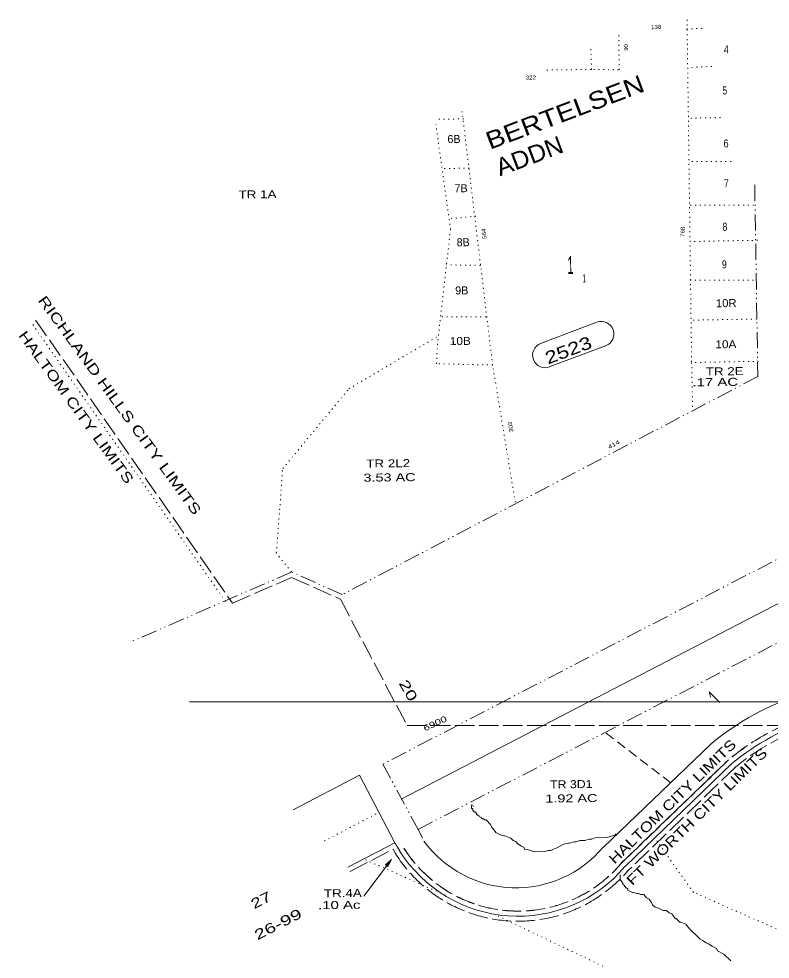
# Model space of a CAD drawing. Extents: x 2356373 to 2371954, y 6966197 to 6989612.
# Drawn here: x 2356373 to 2357875, y 6974681 to 6976559 of the extents above; entities that cross this region are included whole.
import ezdxf

# ---------------------------------------------------------------- set-up
doc = ezdxf.new("R2010")
doc.units = 0
doc.header["$LTSCALE"] = 6.4
for name, pattern in [('DASH_DOUBLE_DOT', [9.2, 5, -1.2, 0.3, -1.2, 0.3, -1.2]), ('DOTTED', [1.5, 0.3, -1.2]), ('LONG_DASHED', [7.5, 6, -1.5]), ('MEDIUM_DASHED', [4.5, 3, -1.5])]:
    doc.linetypes.add(name, pattern=pattern)
for name, color, linetype in [('26', 7, 'Continuous'), ('31', 7, 'Continuous'), ('32', 7, 'Continuous'), ('34', 7, 'Continuous'), ('38', 7, 'Continuous'), ('39', 7, 'Continuous'), ('46', 7, 'Continuous'), ('48', 7, 'Continuous'), ('53', 7, 'Continuous')]:
    doc.layers.add(name, color=color, linetype=linetype)
for name, color, linetype, lineweight in [('27', 7, 'LONG_DASHED', 13), ('33', 7, 'Continuous', 13), ('35', 7, 'DOTTED', 13), ('36', 7, 'DOTTED', 13), ('40', 7, 'Continuous', 13), ('41', 7, 'DOTTED', 13), ('42', 7, 'Continuous', 13), ('43', 7, 'Continuous', 13), ('50', 7, 'LONG_DASHED', 13), ('51', 7, 'DOTTED', 13), ('52', 7, 'Continuous', 13), ('63', 7, 'Continuous', 13)]:
    doc.layers.add(name, color=color, linetype=linetype, lineweight=lineweight)

msp = doc.modelspace()

# ---------------------------------------------------------------- linework, layer by layer
at = {"layer": '27'}
for p, q in [((2357149.326, 6975147.746), (2358885.728, 6975147.366)), ((2357805.587, 6975064.274), (2357592.057, 6974858.434)), ((2357035.35, 6974855.826), (2357120.99, 6974900.308))]:
    msp.add_line(p, q, dxfattribs=at)
at = {"layer": '27', "linetype": 'Continuous'}
msp.add_line((2357120.99, 6974900.308), (2357126.293, 6974891.845), dxfattribs=at)
at = {"layer": '27'}
msp.add_lwpolyline([(2356406.441, 6975957.51), (2356799.877, 6975392.034), (2356918.257, 6975443.244), (2357015.767, 6975400.014), (2357149.326, 6975147.746)], dxfattribs=at)
for centre, radius, start, end in [((2358108.111, 6974696.484), 476.372, 108.75181, 129.55366), ((2357370.973, 6975046.27), 289.746, 212.21366, 319.76366)]:
    msp.add_arc(centre, radius, start, end, dxfattribs=at)
at = {"layer": '33'}
for p, q in [((2357415.877, 6975910.705), (2357528.366, 6975953.145)), ((2357433.434, 6975864.017), (2357545.923, 6975906.357))]:
    msp.add_line(p, q, dxfattribs=at)
for centre, start, end in [((2357537.646, 6975929.757), 290.68366, 110.68366), ((2357425.158, 6975887.316), 110.68366, 290.68366)]:
    msp.add_arc(centre, 24.997, start, end, dxfattribs=at)
at = {"layer": '35'}
for p, q in [((2357708.137, 6976539.324), (2357743.037, 6976540.607)), ((2357758.463, 6976464.421), (2357715.057, 6976462.004)), ((2357262.307, 6976359.614), (2357206.317, 6976358.644)), ((2357716.267, 6976361.024), (2357779.155, 6976362.223)), ((2357273.477, 6976261.244), (2357217.497, 6976260.184)), ((2357796.977, 6976274.196), (2357713.307, 6976274.094)), ((2357715.337, 6976187.324), (2357846.337, 6976187.384)), ((2357286.627, 6976165.314), (2357232.697, 6976159.564)), ((2357850.167, 6976117.034), (2357714.207, 6976114.514)), ((2357295.797, 6976066.824), (2357227.787, 6976067.914)), ((2357715.137, 6976037.034), (2357849.127, 6976037.224)), ((2357307.027, 6975963.764), (2357216.027, 6975964.374)), ((2357848.047, 6975959.714), (2357719.087, 6975957.384)), ((2356785.837, 6975395.374), (2356397.622, 6975953.2))]:
    msp.add_line(p, q, dxfattribs=at)
at = {"layer": '36'}
for p, q in [((2357065.977, 6974879.234), (2357228.837, 6974807.084)), ((2357322.267, 6974770.804), (2357840.265, 6974523.591))]:
    msp.add_line(p, q, dxfattribs=at)
for points in [[(2356918.127, 6975454.144), (2356887.677, 6975492.384), (2356900.657, 6975660.924), (2357032.757, 6975820.294), (2357209.497, 6975924.604)], [(2358080.587, 6974656.454), (2357721.727, 6974814.164), (2357647.487, 6974918.374)]]:
    msp.add_lwpolyline(points, dxfattribs=at)
at = {"layer": '36', "linetype": 'Continuous'}
msp.add_lwpolyline([(2357062.847, 6974806.504), (2357117.967, 6974880.064), (2357106.237, 6974868.864), (2357110.517, 6974865.654), (2357117.967, 6974880.064)], dxfattribs=at)
for points in [[(2357115.287, 6974876.474), (2357107.397, 6974868.994), (2357110.317, 6974866.804)], [(2357112.687, 6974873.014), (2357108.577, 6974869.104), (2357110.087, 6974867.974)]]:
    msp.add_lwpolyline(points, close=True, dxfattribs=at)
at = {"layer": '40'}
msp.add_line((2356714.234, 6975194.898), (2359212.189, 6975194.352), dxfattribs=at)
at = {"layer": '41'}
for p, q in [((2357708.927, 6976557.434), (2357718.097, 6975872.774)), ((2357428.76, 6976457.157), (2357522.117, 6976458.504)), ((2357320.177, 6975867.724), (2357259.077, 6976374.226))]:
    msp.add_line(p, q, dxfattribs=at)
at = {"layer": '41', "linetype": 'MEDIUM_DASHED'}
msp.add_line((2357546.937, 6975132.464), (2357678.137, 6975031.634), dxfattribs=at)
at = {"layer": '41'}
for points in [[(2357522.117, 6976458.504), (2357573.127, 6976457.414), (2357572.496, 6976527.406)], [(2357365.437, 6975593.974), (2357320.177, 6975867.724), (2357208.147, 6975870.384), (2357209.697, 6975908.004), (2357235.947, 6976138.504), (2357206.604, 6976348.581)], [(2357852.057, 6975875.274), (2357718.097, 6975872.774), (2357720.237, 6975776.604)]]:
    msp.add_lwpolyline(points, dxfattribs=at)
at = {"layer": '41', "linetype": 'DASH_DOUBLE_DOT'}
msp.add_lwpolyline([(2357844.252, 6976227.59), (2357850.417, 6975844.754), (2357019.657, 6975409.064), (2356918.127, 6975454.144), (2356598.621, 6975315.511)], dxfattribs=at)
at = {"layer": '42'}
msp.add_lwpolyline([(2357774.197, 6975193.674), (2357752.949, 6975214.519), (2357756.074, 6975204.057)], dxfattribs=at)
at = {"layer": '43', "linetype": 'DOTTED'}
msp.add_line((2357517.797, 6976458.444), (2357516.725, 6976500.149), dxfattribs=at)
at = {"layer": '43'}
for p, q in [((2357756.187, 6975110.564), (2357541.657, 6974904.714)), ((2357798.647, 6975071.474), (2357585.117, 6974865.634)), ((2357030.741, 6974864.7), (2357124.567, 6974913.434))]:
    msp.add_line(p, q, dxfattribs=at)
at = {"layer": '43', "linetype": 'MEDIUM_DASHED'}
for p, q in [((2357171.247, 6974940.094), (2357183.527, 6974916.844)), ((2357124.567, 6974913.434), (2357134.767, 6974897.154))]:
    msp.add_line(p, q, dxfattribs=at)
at = {"layer": '43', "linetype": 'DASH_DOUBLE_DOT'}
msp.add_lwpolyline([(2359968.787, 6976559.494), (2357100.697, 6975070.244), (2357171.247, 6974940.094), (2358764.575, 6975766.106)], dxfattribs=at)
at = {"layer": '43'}
msp.add_lwpolyline([(2357124.567, 6974913.434), (2357053.967, 6975048.184), (2356921.032, 6974979.154)], dxfattribs=at)
for centre, radius, start, end in [((2358113.339, 6974677.347), 561.403, 86.28666, 129.50366), ((2358108.111, 6974696.484), 486.372, 85.33766, 129.55366), ((2357366.921, 6975050.622), 227.533, 216.03366, 320.09366), ((2357370.973, 6975046.27), 279.746, 212.21366, 319.76366)]:
    msp.add_arc(centre, radius, start, end, dxfattribs=at)
at = {"layer": '50'}
for p, q in [((2357792.066, 6975079.146), (2357791.977, 6975079.254)), ((2357142.807, 6974902.511), (2357142.689, 6974902.436)), ((2357578.081, 6974872.809), (2357577.973, 6974872.899))]:
    msp.add_line(p, q, dxfattribs=at)
msp.add_lwpolyline([(2357577.973, 6974872.899), (2357791.977, 6975079.254), (2357792.066, 6975079.146), (2357578.081, 6974872.809)], close=True, dxfattribs=at)
for centre, radius, start, end in [((2358108.012, 6974696.804), 496.131, 85.35237, 129.56846), ((2358108.012, 6974696.804), 495.991, 85.35237, 129.56846), ((2357371.237, 6975047.098), 270.483, 212.33211, 319.88217), ((2357371.237, 6975047.098), 270.343, 212.33211, 319.88217)]:
    msp.add_arc(centre, radius, start, end, dxfattribs=at)
at = {"layer": '51'}
msp.add_line((2357087.247, 6974970.774), (2356981.627, 6974915.938), dxfattribs=at)
at = {"layer": '52'}
for points in [[(2357567.337, 6974931.024), (2357564.367, 6974928.584), (2357548.427, 6974923.594), (2357525.437, 6974923.224), (2357518.467, 6974920.734), (2357513.467, 6974920.574), (2357504.497, 6974918.074), (2357494.497, 6974917.954), (2357487.527, 6974915.464), (2357483.527, 6974915.324), (2357473.557, 6974912.804), (2357471.557, 6974912.774), (2357462.587, 6974910.274), (2357448.677, 6974903.004), (2357441.707, 6974900.524), (2357436.737, 6974898.064), (2357431.737, 6974898.004), (2357424.767, 6974895.524), (2357403.777, 6974895.074), (2357389.727, 6974899.504), (2357384.727, 6974899.444), (2357382.667, 6974904.114), (2357377.637, 6974906.354), (2357370.587, 6974910.874), (2357366.537, 6974915.524), (2357361.507, 6974917.764), (2357356.447, 6974922.404), (2357351.427, 6974924.644), (2357344.397, 6974926.864), (2357342.397, 6974926.834), (2357335.377, 6974929.054), (2357326.317, 6974933.544), (2357323.267, 6974938.204), (2357318.177, 6974945.144), (2357316.127, 6974949.824), (2357307.017, 6974959.014), (2357304.017, 6974958.974), (2357301.987, 6974961.254), (2357299.987, 6974961.224), (2357296.967, 6974963.494), (2357292.937, 6974965.844), (2357292.907, 6974968.144), (2357289.907, 6974968.104), (2357287.887, 6974970.384), (2357287.857, 6974972.784), (2357285.857, 6974972.754), (2357284.827, 6974975.044), (2357282.827, 6974975.024), (2357282.797, 6974977.324), (2357280.797, 6974977.294), (2357280.747, 6974981.994), (2357277.747, 6974981.964), (2357277.657, 6974988.964), (2357282.687, 6974986.724)], [(2357583.597, 6974825.614), (2357583.567, 6974828.014), (2357580.537, 6974830.284), (2357580.507, 6974832.684), (2357578.487, 6974834.954), (2357575.427, 6974839.624), (2357575.317, 6974849.014)], [(2357796.357, 6974677.064), (2357782.197, 6974690.894), (2357770.117, 6974697.654), (2357768.057, 6974702.324), (2357759.007, 6974706.814), (2357751.947, 6974711.434), (2357746.927, 6974713.674), (2357739.867, 6974718.284), (2357734.847, 6974720.524), (2357713.597, 6974741.274), (2357706.487, 6974750.484), (2357696.437, 6974754.964), (2357694.437, 6974754.944), (2357687.347, 6974761.864), (2357685.347, 6974761.834), (2357680.267, 6974768.774), (2357678.237, 6974771.054), (2357673.217, 6974773.394), (2357668.157, 6974777.934), (2357661.157, 6974777.844), (2357652.107, 6974782.334), (2357645.087, 6974784.554), (2357640.027, 6974789.194), (2357637.977, 6974793.764), (2357632.887, 6974800.804), (2357627.867, 6974803.044), (2357622.777, 6974809.984), (2357615.787, 6974809.804), (2357611.757, 6974812.154), (2357608.757, 6974812.024), (2357601.727, 6974814.234), (2357599.727, 6974814.214), (2357590.677, 6974818.804), (2357590.647, 6974821.104), (2357587.627, 6974823.364), (2357585.627, 6974823.344), (2357585.597, 6974825.744), (2357583.597, 6974825.614)]]:
    msp.add_lwpolyline(points, dxfattribs=at)
at = {"layer": '63'}
msp.add_line((2357137.337, 6975000.204), (2359971.947, 6976470.874), dxfattribs=at)

# ---------------------------------------------------------------- texts
at = {"layer": '26', "width": 1.25}
for s, p in [('HALTOM CITY LIMITS', (2357564.058, 6974869.538)), ('FT WORTH CITY LIMITS', (2357599.599, 6974826.486))]:
    msp.add_text(s, height=19.99, rotation=44.167, dxfattribs=at).set_placement(p)
at = {"layer": '31'}
for s, width, p in [('4', 0.8, (2357782.717, 6976490.514)), ('5', 0.8, (2357779.697, 6976408.284)), ('6', 0.85, (2357781.957, 6976302.614)), ('7', 0.8, (2357782.917, 6976222.824)), ('8', 0.8, (2357779.947, 6976135.994)), ('9', 0.8, (2357778.847, 6976060.784)), ('1', 0.45, (2357500.197, 6976032.764)), ('10R', 1.05, (2357766.777, 6975983.244)), ('10B', 1.1, (2357234.697, 6975907.604)), ('10A', 1.1, (2357765.757, 6975901.044))]:
    msp.add_text(s, height=15.99, rotation=0.684, dxfattribs=dict(at, width=width)).set_placement(p)
for s, p in [('6B', (2357229.887, 6976311.224)), ('7B', (2357244.057, 6976212.894)), ('8B', (2357248.347, 6976104.954)), ('9B', (2357245.497, 6976008.724))]:
    msp.add_text(s, height=15.99, rotation=0.684, dxfattribs=at).set_placement(p)
at = {"layer": '32', "width": 0.45}
msp.add_text('1', height=35.99, rotation=0.684, dxfattribs=at).set_placement((2357469.997, 6976049.504))
at = {"layer": '33', "width": 1.3}
msp.add_text('2523', height=24.99, rotation=20.684, dxfattribs=at).set_placement((2357430.737, 6975868.704))
at = {"layer": '34'}
for s, width, p in [('BERTELSEN ', 1.2, (2357314.707, 6976297.674)), ('ADDN', 1.05, (2357334.727, 6976244.664))]:
    msp.add_text(s, height=34.99, rotation=20.684, dxfattribs=dict(at, width=width)).set_placement(p)
at = {"layer": '38'}
for s, width, p in [('.17 AC', 1.4, (2357719.657, 6975825.194)), ('3.53 AC', 1.35, (2357061.967, 6975634.654)), ('1.92 AC', 1.35, (2357425.597, 6974993.524)), ('.10 Ac', 1.4, (2356971.167, 6974780.514))]:
    msp.add_text(s, height=15.99, rotation=0.684, dxfattribs=dict(at, width=width)).set_placement(p)
at = {"layer": '39'}
for s, width, p in [('TR 1A', 1.25, (2356812.227, 6976200.344)), ('TR 2E', 1.25, (2357746.397, 6975846.814)), ('TR 2L2', 1.25, (2357067.627, 6975662.824)), ('TR 3D1', 1.15, (2357435.257, 6975021.834)), ('TR.4A', 1.25, (2356982.877, 6974804.154))]:
    msp.add_text(s, height=15.99, rotation=0.684, dxfattribs=dict(at, width=width)).set_placement(p)
at = {"layer": '46'}
for s, rotation, width, p in [('RICHLAND HILLS CITY LIMITS', 305.984, 1.4, (2356410.069, 6975996.873)), ('HALTOM CITY LIMITS', 305.984, 1.35, (2356371.003, 6975926.787)), ('20', 300.044, 1.5, (2357131.767, 6975232.004)), ('27', 27.249, 1.4, (2356843.177, 6974780.284)), ('26-99', 27.249, 1.5, (2356849.917, 6974718.164))]:
    msp.add_text(s, height=19.99, rotation=rotation, dxfattribs=dict(at, width=width)).set_placement(p)
at = {"layer": '48'}
for s, height, rotation, width, p in [('138', 7.989, 2.857, 1.15, (2357637.147, 6976538.574)), ('90', 7.99, 90.684, 1.1, (2357590.667, 6976495.724)), ('322', 7.99, 0.684, 1.15, (2357386.367, 6976438.084)), ('564', 7.99, 95.878, 1.2, (2357308.167, 6976119.664)), ('768', 7.989, 89.614, 1.15, (2357704.097, 6976123.694)), ('302', 7.99, 99.656, 1.2, (2357361.767, 6975734.324)), ('414', 7.99, 27.193, 1.4, (2357553.167, 6975699.814))]:
    msp.add_text(s, height=height, rotation=rotation, dxfattribs=dict(at, width=width)).set_placement(p)
at = {"layer": '53', "width": 1.4}
msp.add_text('6900', height=11.99, rotation=25.181, dxfattribs=at).set_placement((2357184.917, 6975135.644))

doc.saveas('drawing.dxf')
